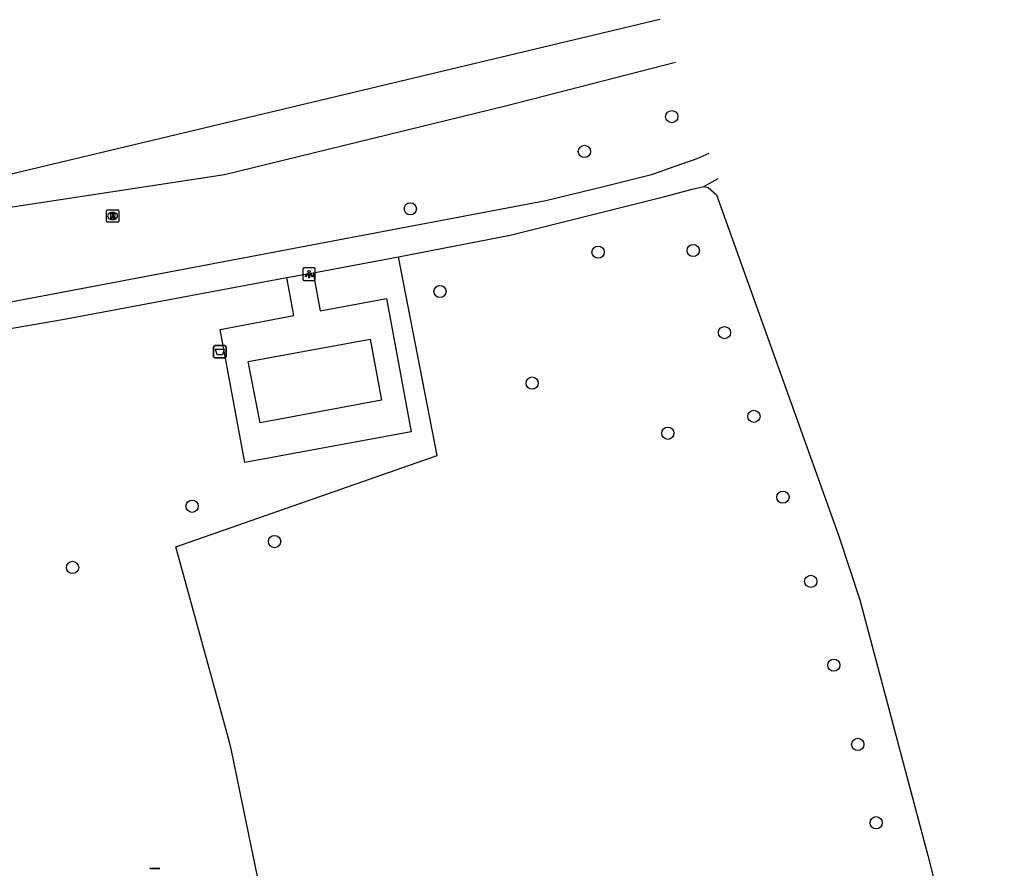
# Model space of a CAD drawing. Extents: x 157767 to 159171, y 387842 to 389425.
# Drawn here: x 159076 to 159153.9, y 388174.9 to 388242.9 of the extents above; entities that cross this region are included whole.
import ezdxf

# ---------------------------------------------------------------- set-up
doc = ezdxf.new("R2010")
doc.units = 0
for name, color, linetype in [('IMGEO_Afvalbak', 7, 'Continuous'), ('IMGEO_Boom', 7, 'Continuous'), ('IMGEO_Groenvoorziening', 7, 'Continuous'), ('IMGEO_Lichtpunt', 7, 'Continuous'), ('IMGEO_Meer_plas_ven_vijver', 7, 'Continuous'), ('IMGEO_Rioolput', 7, 'Continuous'), ('IMGEO_Voetpad_gesloten', 7, 'Continuous'), ('IMGEO_Voetpad_open', 7, 'Continuous')]:
    doc.layers.add(name, color=color, linetype=linetype)

msp = doc.modelspace()

# ---------------------------------------------------------------- linework, layer by layer
at = {"layer": 'IMGEO_Afvalbak'}
for p, q in [((159091.541, 388215.864), (159091.541, 388216.664)), ((159091.541, 388216.664), (159091.541, 388215.864)), ((159091.641, 388216.764), (159092.431, 388216.764)), ((159092.431, 388216.764), (159091.641, 388216.764)), ((159092.531, 388216.664), (159092.531, 388215.864)), ((159092.531, 388215.864), (159092.531, 388216.664)), ((159092.431, 388215.764), (159091.641, 388215.764)), ((159091.641, 388215.764), (159092.431, 388215.764)), ((159086.432, 388174.868), (159087.222, 388174.868)), ((159087.222, 388174.868), (159086.432, 388174.868))]:
    msp.add_line(p, q, dxfattribs=at)
msp.add_lwpolyline([(159091.684, 388216.478), (159092.388, 388216.478), (159092.239, 388216.008), (159091.833, 388216.008), (159091.684, 388216.478)], dxfattribs=at)
for centre, start, end in [((159091.641, 388216.664), 90, 180), ((159091.641, 388216.664), 90, 180), ((159092.431, 388216.664), 0, 90), ((159092.431, 388216.664), 360, 90), ((159091.641, 388215.864), 180, 270), ((159091.641, 388215.864), 180, 270), ((159092.431, 388215.864), 270, 0), ((159092.431, 388215.864), 270, 0)]:
    msp.add_arc(centre, 0.1, start, end, dxfattribs=at)
at = {"layer": 'IMGEO_Boom'}
for centre in [(159128.225, 388235.089), (159121.234, 388232.303), (159107.289, 388227.703), (159122.329, 388224.238), (159129.947, 388224.364), (159109.667, 388221.082), (159132.448, 388217.789), (159117.052, 388213.75), (159134.81, 388211.086), (159127.914, 388209.732), (159137.131, 388204.61), (159089.812, 388203.884), (159096.422, 388201.053), (159080.242, 388198.986), (159139.357, 388197.869), (159141.208, 388191.157), (159143.124, 388184.812), (159144.596, 388178.534)]:
    msp.add_circle(centre, 0.489, dxfattribs=at)
at = {"layer": 'IMGEO_Groenvoorziening'}
for points in [[(159067.296, 388229.735), (159067.77, 388229.079), (159072.081, 388227.355), (159092.404, 388230.458), (159115.02, 388235.977), (159128.531, 388239.456)], [(159098.205, 388144.55), (159097.441, 388162.735), (159092.959, 388184.327), (159092.819, 388185), (159088.511, 388200.625), (159109.453, 388207.953), (159106.353, 388223.85)]]:
    msp.add_lwpolyline(points, dxfattribs=at)
at = {"layer": 'IMGEO_Lichtpunt'}
for p, q in [((159098.681, 388222.873), (159098.681, 388222.066)), ((159098.681, 388222.873), (159098.681, 388222.066)), ((159099.583, 388222.968), (159098.775, 388222.968)), ((159099.583, 388222.968), (159098.775, 388222.968)), ((159099.677, 388222.066), (159099.677, 388222.873)), ((159099.677, 388222.066), (159099.677, 388222.873)), ((159098.775, 388221.972), (159099.583, 388221.972)), ((159098.775, 388221.972), (159099.583, 388221.972))]:
    msp.add_line(p, q, dxfattribs=at)
for points in [[(159099.055, 388222.537), (159099.094, 388222.509), (159098.906, 388222.247), (159098.868, 388222.274), (159099.055, 388222.537)], [(159099.157, 388222.489), (159099.204, 388222.489), (159099.204, 388222.167), (159099.157, 388222.167), (159099.157, 388222.489)], [(159099.267, 388222.509), (159099.305, 388222.536), (159099.492, 388222.274), (159099.453, 388222.246), (159099.267, 388222.509)]]:
    msp.add_lwpolyline(points, dxfattribs=at)
msp.add_circle((159099.18, 388222.671), 0.0994, dxfattribs=at)
for centre, start, end in [((159098.775, 388222.873), 90, 180), ((159098.775, 388222.873), 90, 180), ((159099.583, 388222.873), 0, 90), ((159099.583, 388222.873), 0, 90), ((159098.775, 388222.066), 180, 270), ((159098.775, 388222.066), 180, 270), ((159099.583, 388222.066), 270, 0), ((159099.583, 388222.066), 270, 360)]:
    msp.add_arc(centre, 0.0946, start, end, dxfattribs=at)
at = {"layer": 'IMGEO_Meer_plas_ven_vijver'}
msp.add_lwpolyline([(159127.281, 388242.872), (159072.286, 388229.765), (159072.017, 388229.711), (159070.818, 388229.539), (159069.608, 388229.474), (159068.398, 388229.518), (159068.303, 388229.53), (159067.524, 388229.672), (159067.296, 388229.735)], dxfattribs=at)
at = {"layer": 'IMGEO_Rioolput'}
for p, q in [((159082.951, 388226.703), (159082.951, 388227.555)), ((159083.026, 388227.629), (159083.878, 388227.629)), ((159083.439, 388227.409), (159083.464, 388227.409)), ((159083.952, 388227.555), (159083.952, 388226.703)), ((159083.878, 388226.629), (159083.026, 388226.629)), ((159083.462, 388226.849), (159083.437, 388226.849))]:
    msp.add_line(p, q, dxfattribs=at)
for points in [[(159082.951, 388226.703), (159082.951, 388227.555)], [(159083.026, 388227.629), (159083.878, 388227.629)], [(159083.952, 388227.555), (159083.952, 388226.703)], [(159083.878, 388226.629), (159083.026, 388226.629)], [(159083.54, 388227.327), (159083.288, 388227.329), (159083.288, 388226.929)], [(159083.288, 388226.929), (159083.412, 388226.929), (159083.412, 388227.091), (159083.423, 388227.091)], [(159083.466, 388227.248), (159083.412, 388227.248), (159083.412, 388227.167)], [(159083.412, 388227.167), (159083.464, 388227.167)], [(159083.47, 388227.062), (159083.541, 388226.929), (159083.681, 388226.929), (159083.616, 388227.055)]]:
    msp.add_lwpolyline(points, dxfattribs=at)
for centre, radius, start, end in [((159083.028, 388227.553), 0.0765, 91.55205, 178.44795), ((159083.028, 388227.553), 0.0765, 91.55205, 178.44795), ((159083.876, 388227.553), 0.0765, 1.55205, 88.44795), ((159083.876, 388227.553), 0.0765, 1.55205, 88.44795), ((159083.028, 388226.705), 0.0765, 181.55205, 268.44795), ((159083.028, 388226.705), 0.0765, 181.55205, 268.44795), ((159083.422, 388227.038), 0.0533, 26.02933, 88.69889), ((159083.448, 388227.356), 0.19, 274.7715, 282.96867), ((159083.472, 388227.152), 0.0964, 77.00612, 93.18647), ((159083.486, 388227.209), 0.0378, 276.66336, 79.67722), ((159083.539, 388227.217), 0.109, 350.36119, 89.41601), ((159083.537, 388227.217), 0.112, 277.58423, 350.98172), ((159083.521, 388227.002), 0.108, 29.51342, 73.79051), ((159083.876, 388226.705), 0.0765, 271.55205, 358.44795), ((159083.876, 388226.705), 0.0765, 271.55205, 358.44795)]:
    msp.add_arc(centre, radius, start, end, dxfattribs=at)
for centre, major_axis, ratio, start_param, end_param in [((159083.438, 388227.129), (-0.387, 0.002), 0.722429, 4.712389, 7.853982), ((159083.463, 388227.129), (-0.39, 0.002), 0.717154, 1.570796, 4.712389)]:
    msp.add_ellipse(centre, major_axis=major_axis, ratio=ratio, start_param=start_param, end_param=end_param, dxfattribs=at)
at = {"layer": 'IMGEO_Voetpad_gesloten'}
for points in [[(159131.206, 388232.148), (159130.249, 388231.715), (159127.93, 388230.901), (159126.606, 388230.437), (159122.864, 388229.489), (159118.141, 388228.355), (159069.775, 388219.197), (159065.954, 388218.758), (159064.489, 388218.702), (159062.408, 388218.797), (159061.749, 388218.97)], [(159130.798, 388229.483), (159131.945, 388230.13)], [(159106.353, 388223.85), (159115.283, 388225.591), (159127.671, 388228.704), (159129.869, 388229.282), (159130.798, 388229.483)], [(159099.498, 388222.583), (159106.353, 388223.85)], [(159070.742, 388217.339), (159079.437, 388218.836), (159097.399, 388222.192)], [(159097.399, 388222.192), (159099.498, 388222.583)]]:
    msp.add_lwpolyline(points, dxfattribs=at)
at = {"layer": 'IMGEO_Voetpad_open'}
for points in [[(159130.798, 388229.483), (159131.14, 388229.426), (159131.815, 388228.832), (159141.612, 388201.488), (159143.281, 388196.386), (159148.731, 388175.919), (159153.844, 388155.806), (159153.917, 388155.456)], [(159099.498, 388222.583), (159100.059, 388219.546), (159105.392, 388220.528), (159107.346, 388209.832), (159094.027, 388207.389), (159092.065, 388218.03), (159097.965, 388219.159), (159097.399, 388222.192)], [(159104.064, 388217.272), (159104.976, 388212.386), (159095.253, 388210.576), (159094.317, 388215.471), (159104.064, 388217.272)]]:
    msp.add_lwpolyline(points, dxfattribs=at)

doc.saveas('drawing.dxf')
